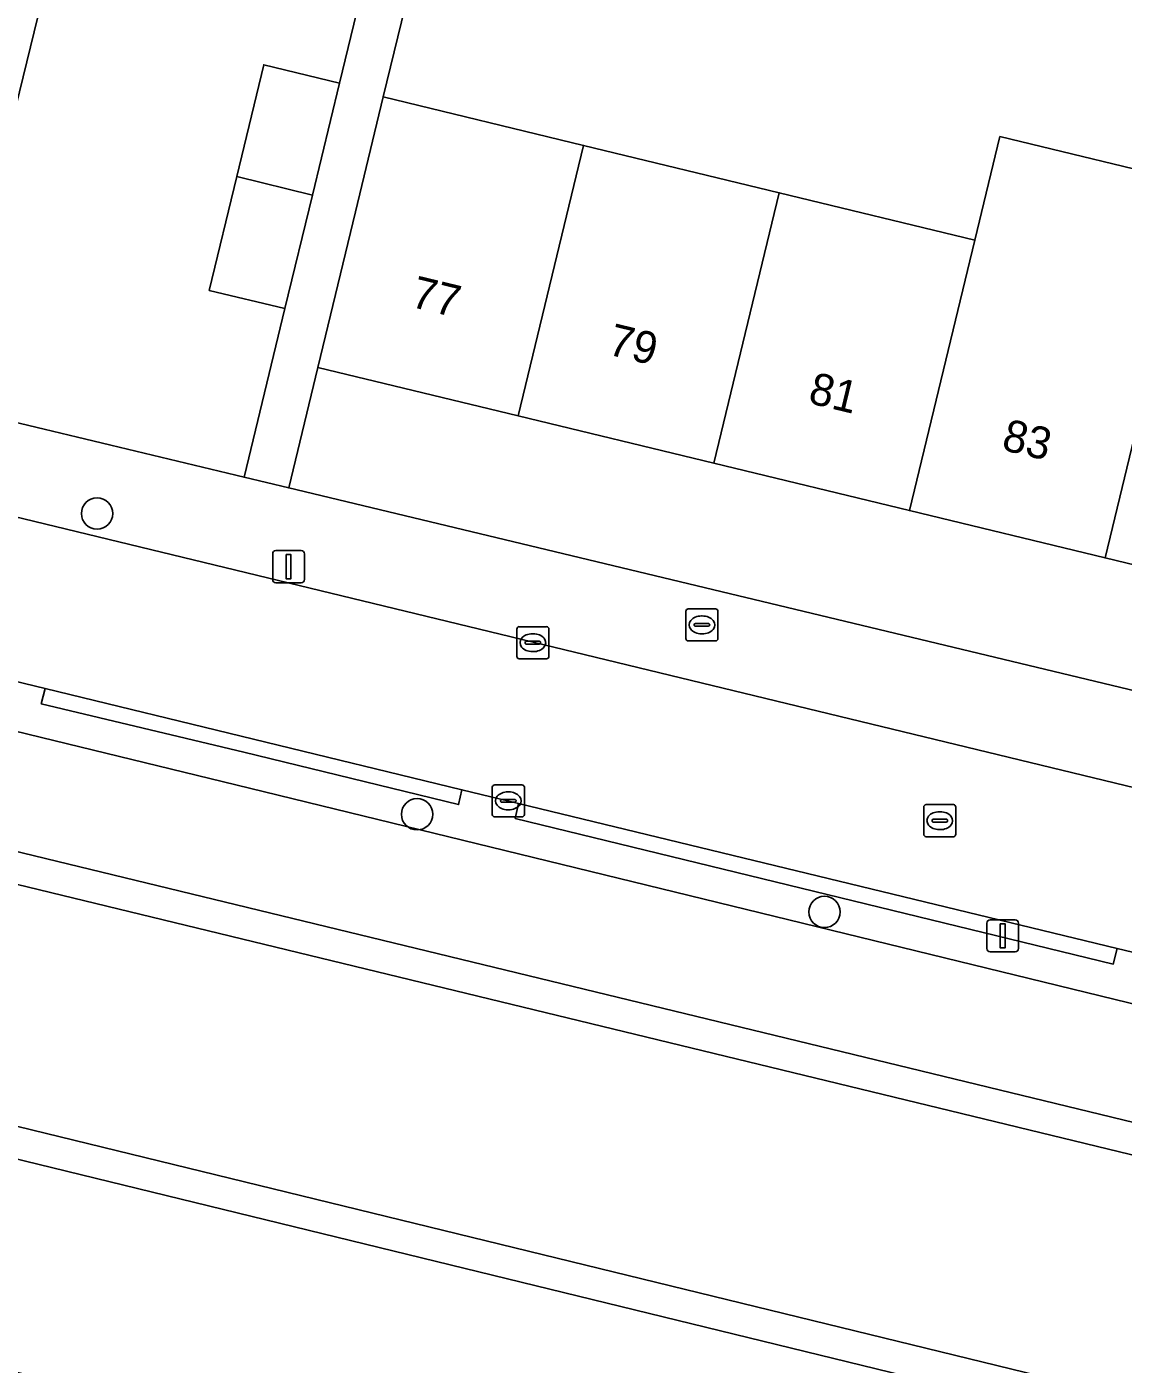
# Model space of a CAD drawing. Extents: x 162803 to 163818, y 381639 to 382475.
# Drawn here: x 163343.35 to 163377.59, y 382298.47 to 382340.22 of the extents above; entities that cross this region are included whole.
import ezdxf

# ---------------------------------------------------------------- set-up
doc = ezdxf.new("R2010")
doc.units = 0
for name, color, linetype in [('IMGEO_Boom', 7, 'Continuous'), ('IMGEO_Brandkraan', 7, 'Continuous'), ('IMGEO_Erf', 7, 'Continuous'), ('IMGEO_Groenvoorziening', 7, 'Continuous'), ('IMGEO_Haag', 7, 'Continuous'), ('IMGEO_Kolk', 7, 'Continuous'), ('IMGEO_Lichtmast', 7, 'Continuous'), ('IMGEO_Oever', 7, 'Continuous'), ('IMGEO_Pand', 7, 'Continuous'), ('IMGEO_Pand_nummerreeks', 7, 'Continuous'), ('IMGEO_Rijbaan_lokaal_open', 7, 'Continuous'), ('IMGEO_Rioolput', 7, 'Continuous'), ('IMGEO_Voetpad_open', 7, 'Continuous'), ('IMGEO_Waterloop', 7, 'Continuous')]:
    doc.layers.add(name, color=color, linetype=linetype)

msp = doc.modelspace()

# ---------------------------------------------------------------- linework, layer by layer
at = {"layer": 'IMGEO_Boom'}
for centre in [(163345.548, 382325.023), (163355.54, 382315.635), (163368.259, 382312.585)]:
    msp.add_circle(centre, 0.489, dxfattribs=at)
at = {"layer": 'IMGEO_Brandkraan'}
for p, q in [((163363.932, 382321.12), (163363.932, 382321.972)), ((163364.007, 382322.046), (163364.859, 382322.046)), ((163364.933, 382321.972), (163364.933, 382321.12)), ((163364.191, 382321.54), (163364.191, 382321.552)), ((163364.234, 382321.589), (163364.632, 382321.589)), ((163364.42, 382321.826), (163364.445, 382321.826)), ((163364.675, 382321.552), (163364.675, 382321.54)), ((163364.629, 382321.503), (163364.231, 382321.503)), ((163364.443, 382321.266), (163364.418, 382321.266)), ((163364.859, 382321.046), (163364.007, 382321.046))]:
    msp.add_line(p, q, dxfattribs=at)
for points in [[(163363.932, 382321.12), (163363.932, 382321.972)], [(163364.007, 382322.046), (163364.859, 382322.046)], [(163364.933, 382321.972), (163364.933, 382321.12)], [(163364.859, 382321.046), (163364.007, 382321.046)]]:
    msp.add_lwpolyline(points, dxfattribs=at)
for centre, radius, start, end in [((163364.009, 382321.97), 0.0765, 91.552, 178.448), ((163364.009, 382321.97), 0.0765, 91.552, 178.448), ((163364.857, 382321.97), 0.0765, 1.552, 88.448), ((163364.857, 382321.97), 0.0765, 1.552, 88.448), ((163364.231, 382321.549), 0.0403, 85.8775, 175.7526), ((163364.228, 382321.539), 0.0366, 178.938, 274.7102), ((163364.632, 382321.546), 0.043, 264.8664, 352.4533), ((163364.636, 382321.551), 0.0386, 1.7309, 96.639), ((163364.009, 382321.122), 0.0765, 181.552, 268.448), ((163364.009, 382321.122), 0.0765, 181.552, 268.448), ((163364.857, 382321.122), 0.0765, 271.552, 358.448), ((163364.857, 382321.122), 0.0765, 271.552, 358.448)]:
    msp.add_arc(centre, radius, start, end, dxfattribs=at)
for centre, major_axis, ratio, start_param, end_param in [((163364.419, 382321.546), (-0.387, 0.002), 0.722429, 4.712389, 7.853982), ((163364.444, 382321.546), (-0.39, 0.002), 0.717154, 1.570796, 4.712389)]:
    msp.add_ellipse(centre, major_axis=major_axis, ratio=ratio, start_param=start_param, end_param=end_param, dxfattribs=at)
at = {"layer": 'IMGEO_Erf'}
for points in [[(163356.099, 382350.785), (163358.117, 382359.116), (163359.169, 382358.841), (163362.661, 382358.009), (163365.142, 382368.509), (163358.696, 382369.987), (163357.558, 382370.264), (163356.149, 382364.476), (163357.287, 382364.199), (163356.16, 382359.57), (163351.873, 382360.614), (163350.406, 382354.539), (163347.291, 382355.298), (163345.867, 382349.449), (163344.383, 382343.348), (163342.898, 382337.247), (163342.561, 382335.862), (163341.378, 382331.002), (163341.308, 382330.714), (163337.088, 382331.753), (163332.861, 382332.769), (163332.592, 382332.875)], [(163333.223, 382330.215), (163350.136, 382326.157), (163351.412, 382331.419), (163349.051, 382331.99), (163349.91, 382335.541), (163350.754, 382339.032), (163353.115, 382338.461), (163354.278, 382343.265), (163351.758, 382343.878), (163352.709, 382347.785), (163353.587, 382351.396), (163356.099, 382350.785)]]:
    msp.add_lwpolyline(points, dxfattribs=at)
for points in [[(163393.722, 382339.222), (163393.66, 382338.967), (163387.562, 382340.485), (163381.465, 382342.004), (163375.365, 382343.523), (163369.267, 382345.041), (163363.169, 382346.56), (163357.066, 382348.08), (163357.551, 382350.599), (163354.485, 382338.026), (163360.739, 382336.513), (163366.847, 382335.036), (163372.955, 382333.559), (163373.738, 382336.791), (163379.846, 382335.314), (163379.064, 382332.081), (163385.171, 382330.604), (163391.279, 382329.127), (163397.53, 382327.615), (163399.957, 382337.668), (163396.163, 382338.613)], [(163394.601, 382315.488), (163395.488, 382319.172), (163389.236, 382320.684), (163383.128, 382322.161), (163377.021, 382323.639), (163370.913, 382325.116), (163364.805, 382326.593), (163358.697, 382328.07), (163352.443, 382329.583), (163351.535, 382325.821)]]:
    msp.add_lwpolyline(points, close=True, dxfattribs=at)
at = {"layer": 'IMGEO_Groenvoorziening'}
for points in [[(163324.027, 382323.947), (163323.813, 382323.042), (163324.127, 382322.956), (163324.098, 382322.834), (163343.388, 382318.134), (163349.883, 382316.551), (163416.686, 382300.253), (163417.058, 382301.822), (163413.351, 382302.726), (163413.22, 382302.198), (163406.782, 382303.768), (163406.876, 382304.305), (163405.389, 382304.665), (163405.23, 382304.145), (163390.06, 382307.842), (163390.145, 382308.358), (163387.74, 382308.941), (163387.608, 382308.439), (163379.224, 382310.482), (163379.313, 382310.983), (163377.396, 382311.447), (163377.277, 382310.957), (163358.607, 382315.506), (163358.701, 382315.976)], [(163358.701, 382315.976), (163356.942, 382316.402), (163356.837, 382315.938), (163350.13, 382317.572), (163343.807, 382319.081), (163343.924, 382319.556), (163335.409, 382321.619), (163325.593, 382323.96)]]:
    msp.add_lwpolyline(points, dxfattribs=at)
for points in [[(163518.256, 382275.522), (163500, 382279.97), (163472.157, 382286.755), (163420.351, 382299.356), (163416.686, 382300.253), (163349.883, 382316.551), (163343.388, 382318.134), (163324.098, 382322.834), (163323.248, 382319.272), (163500.236, 382276.35), (163517.432, 382272.18)], [(163343.924, 382319.556), (163343.807, 382319.081), (163350.13, 382317.572), (163356.837, 382315.938), (163356.942, 382316.402)], [(163358.701, 382315.976), (163358.607, 382315.506), (163377.277, 382310.957), (163377.396, 382311.447)], [(163515.133, 382262.867), (163499.763, 382266.618), (163321.09, 382310.224), (163319.582, 382303.902), (163454.527, 382271.183), (163458.099, 382270.32), (163491.12, 382262.359), (163491.787, 382265.222), (163493.656, 382264.792), (163493.735, 382265.193), (163496.366, 382264.565), (163495.735, 382261.997), (163495.875, 382261.967), (163495.717, 382261.249), (163500, 382260.217), (163509.232, 382257.991), (163509.794, 382260.051), (163514.145, 382258.863)]]:
    msp.add_lwpolyline(points, close=True, dxfattribs=at)
at = {"layer": 'IMGEO_Haag'}
for points in [[(163343.924, 382319.556), (163343.807, 382319.081), (163350.13, 382317.572), (163356.837, 382315.938), (163356.942, 382316.402)], [(163358.701, 382315.976), (163358.607, 382315.506), (163377.277, 382310.957), (163377.396, 382311.447)]]:
    msp.add_lwpolyline(points, close=True, dxfattribs=at)
at = {"layer": 'IMGEO_Kolk'}
for p, q in [((163358.653, 382320.565), (163358.653, 382321.417)), ((163358.728, 382321.491), (163359.58, 382321.491)), ((163359.141, 382321.271), (163359.166, 382321.271)), ((163359.654, 382321.417), (163359.654, 382320.565)), ((163358.912, 382320.985), (163358.912, 382320.997)), ((163359.35, 382320.948), (163358.952, 382320.948)), ((163358.955, 382321.034), (163359.353, 382321.034)), ((163359.164, 382320.711), (163359.139, 382320.711)), ((163359.396, 382320.997), (163359.396, 382320.985)), ((163359.58, 382320.491), (163358.728, 382320.491)), ((163357.963, 382316.554), (163358.815, 382316.554)), ((163357.888, 382315.628), (163357.888, 382316.48)), ((163358.376, 382316.334), (163358.401, 382316.334)), ((163358.889, 382316.48), (163358.889, 382315.628)), ((163358.147, 382316.048), (163358.147, 382316.06)), ((163358.585, 382316.011), (163358.187, 382316.011)), ((163358.19, 382316.097), (163358.588, 382316.097)), ((163358.399, 382315.774), (163358.374, 382315.774)), ((163358.631, 382316.06), (163358.631, 382316.048)), ((163358.815, 382315.554), (163357.963, 382315.554))]:
    msp.add_line(p, q, dxfattribs=at)
for points in [[(163358.653, 382320.565), (163358.653, 382321.417)], [(163358.728, 382321.491), (163359.58, 382321.491)], [(163359.654, 382321.417), (163359.654, 382320.565)], [(163359.58, 382320.491), (163358.728, 382320.491)], [(163357.963, 382316.554), (163358.815, 382316.554)], [(163357.888, 382315.628), (163357.888, 382316.48)], [(163358.889, 382316.48), (163358.889, 382315.628)], [(163358.815, 382315.554), (163357.963, 382315.554)]]:
    msp.add_lwpolyline(points, dxfattribs=at)
for centre, radius, start, end in [((163358.73, 382321.415), 0.0765, 91.552, 178.448), ((163358.73, 382321.415), 0.0765, 91.552, 178.448), ((163359.578, 382321.415), 0.0765, 1.552, 88.448), ((163359.578, 382321.415), 0.0765, 1.552, 88.448), ((163358.952, 382320.994), 0.0403, 85.8775, 175.7526), ((163358.949, 382320.984), 0.0366, 178.938, 274.7102), ((163359.353, 382320.991), 0.043, 264.8664, 352.4533), ((163359.357, 382320.996), 0.0386, 1.7309, 96.639), ((163358.73, 382320.567), 0.0765, 181.552, 268.448), ((163358.73, 382320.567), 0.0765, 181.552, 268.448), ((163359.578, 382320.567), 0.0765, 271.552, 358.448), ((163359.578, 382320.567), 0.0765, 271.552, 358.448), ((163357.965, 382316.478), 0.0765, 91.552, 178.448), ((163357.965, 382316.478), 0.0765, 91.552, 178.448), ((163358.813, 382316.478), 0.0765, 1.552, 88.448), ((163358.813, 382316.478), 0.0765, 1.552, 88.448), ((163358.187, 382316.057), 0.0403, 85.8775, 175.7526), ((163358.184, 382316.047), 0.0366, 178.938, 274.7102), ((163358.588, 382316.054), 0.043, 264.8664, 352.4533), ((163358.592, 382316.059), 0.0386, 1.7309, 96.639), ((163357.965, 382315.63), 0.0765, 181.552, 268.448), ((163357.965, 382315.63), 0.0765, 181.552, 268.448), ((163358.813, 382315.63), 0.0765, 271.552, 358.448), ((163358.813, 382315.63), 0.0765, 271.552, 358.448)]:
    msp.add_arc(centre, radius, start, end, dxfattribs=at)
for centre, major_axis, ratio, start_param, end_param in [((163359.14, 382320.991), (-0.387, 0.002), 0.722429, 4.712389, 7.853982), ((163359.165, 382320.991), (-0.39, 0.002), 0.717154, 1.570796, 4.712389), ((163358.375, 382316.054), (-0.387, 0.002), 0.722429, 4.712389, 7.853982), ((163358.4, 382316.054), (-0.39, 0.002), 0.717154, 1.570796, 4.712389)]:
    msp.add_ellipse(centre, major_axis=major_axis, ratio=ratio, start_param=start_param, end_param=end_param, dxfattribs=at)
at = {"layer": 'IMGEO_Lichtmast'}
for p, q in [((163351.031, 382322.964), (163351.031, 382323.764)), ((163351.031, 382323.764), (163351.031, 382322.964)), ((163351.131, 382323.864), (163351.921, 382323.864)), ((163351.921, 382323.864), (163351.131, 382323.864)), ((163352.021, 382323.764), (163352.021, 382322.964)), ((163352.021, 382322.964), (163352.021, 382323.764)), ((163351.921, 382322.864), (163351.131, 382322.864)), ((163351.131, 382322.864), (163351.921, 382322.864)), ((163373.328, 382311.44), (163373.328, 382312.24)), ((163373.328, 382312.24), (163373.328, 382311.44)), ((163373.428, 382312.34), (163374.218, 382312.34)), ((163374.218, 382312.34), (163373.428, 382312.34)), ((163374.318, 382312.24), (163374.318, 382311.44)), ((163374.318, 382311.44), (163374.318, 382312.24)), ((163374.218, 382311.34), (163373.428, 382311.34)), ((163373.428, 382311.34), (163374.218, 382311.34))]:
    msp.add_line(p, q, dxfattribs=at)
for points in [[(163351.451, 382323.739), (163351.601, 382323.739), (163351.601, 382322.989), (163351.451, 382322.989), (163351.451, 382323.739)], [(163373.748, 382312.215), (163373.898, 382312.215), (163373.898, 382311.465), (163373.748, 382311.465), (163373.748, 382312.215)]]:
    msp.add_lwpolyline(points, dxfattribs=at)
for centre, start, end in [((163351.131, 382323.764), 90, 180), ((163351.131, 382323.764), 90, 180), ((163351.921, 382323.764), 0, 90), ((163351.921, 382323.764), 360, 90), ((163351.131, 382322.964), 180, 270), ((163351.131, 382322.964), 180, 270), ((163351.921, 382322.964), 270, 0), ((163351.921, 382322.964), 270, 0), ((163373.428, 382312.24), 90, 180), ((163373.428, 382312.24), 90, 180), ((163374.218, 382312.24), 0, 90), ((163374.218, 382312.24), 360, 90), ((163373.428, 382311.44), 180, 270), ((163373.428, 382311.44), 180, 270), ((163374.218, 382311.44), 270, 0), ((163374.218, 382311.44), 270, 0)]:
    msp.add_arc(centre, 0.1, start, end, dxfattribs=at)
at = {"layer": 'IMGEO_Oever'}
for points in [[(163323.248, 382319.272), (163323.016, 382318.299), (163500, 382275.378), (163517.192, 382271.209), (163517.432, 382272.18), (163500.236, 382276.35)], [(163321.322, 382311.196), (163321.09, 382310.224), (163499.763, 382266.618), (163515.133, 382262.867), (163515.373, 382263.837), (163500, 382267.589)]]:
    msp.add_lwpolyline(points, close=True, dxfattribs=at)
at = {"layer": 'IMGEO_Pand'}
for points in [[(163342.898, 382337.247), (163344.383, 382343.348), (163335.949, 382345.4), (163334.458, 382339.301)], [(163352.27, 382334.966), (163353.115, 382338.461), (163350.754, 382339.032), (163349.91, 382335.541)], [(163358.697, 382328.07), (163360.739, 382336.513), (163354.485, 382338.026), (163353.619, 382334.444), (163352.443, 382329.583)], [(163372.955, 382333.559), (163370.913, 382325.116), (163377.021, 382323.639), (163379.064, 382332.081), (163379.846, 382335.314), (163373.738, 382336.791)], [(163358.697, 382328.07), (163364.805, 382326.593), (163366.847, 382335.036), (163360.739, 382336.513)], [(163352.27, 382334.966), (163349.91, 382335.541), (163349.051, 382331.99), (163351.412, 382331.419)], [(163372.955, 382333.559), (163366.847, 382335.036), (163364.805, 382326.593), (163370.913, 382325.116)], [(163385.171, 382330.604), (163379.064, 382332.081), (163377.021, 382323.639), (163383.128, 382322.161)]]:
    msp.add_lwpolyline(points, close=True, dxfattribs=at)
at = {"layer": 'IMGEO_Rijbaan_lokaal_open'}
msp.add_lwpolyline([(163336.628, 382326.456), (163335.409, 382321.619), (163343.924, 382319.556), (163356.942, 382316.402), (163358.701, 382315.976), (163377.396, 382311.447), (163379.313, 382310.983), (163387.74, 382308.941), (163390.145, 382308.358), (163405.389, 382304.665), (163406.876, 382304.305), (163408.079, 382309.161)], close=True, dxfattribs=at)
at = {"layer": 'IMGEO_Rioolput'}
for p, q in [((163371.359, 382315.009), (163371.359, 382315.861)), ((163371.434, 382315.935), (163372.286, 382315.935)), ((163371.847, 382315.715), (163371.872, 382315.715)), ((163372.36, 382315.861), (163372.36, 382315.009)), ((163371.618, 382315.429), (163371.618, 382315.441)), ((163372.056, 382315.392), (163371.658, 382315.392)), ((163371.661, 382315.478), (163372.059, 382315.478)), ((163372.102, 382315.441), (163372.102, 382315.429)), ((163372.286, 382314.935), (163371.434, 382314.935)), ((163371.87, 382315.155), (163371.845, 382315.155))]:
    msp.add_line(p, q, dxfattribs=at)
for points in [[(163371.359, 382315.009), (163371.359, 382315.861)], [(163371.434, 382315.935), (163372.286, 382315.935)], [(163372.36, 382315.861), (163372.36, 382315.009)], [(163372.286, 382314.935), (163371.434, 382314.935)]]:
    msp.add_lwpolyline(points, dxfattribs=at)
for centre, radius, start, end in [((163371.436, 382315.859), 0.0765, 91.552, 178.448), ((163371.436, 382315.859), 0.0765, 91.552, 178.448), ((163372.284, 382315.859), 0.0765, 1.552, 88.448), ((163372.284, 382315.859), 0.0765, 1.552, 88.448), ((163371.658, 382315.438), 0.0403, 85.8775, 175.7526), ((163371.655, 382315.428), 0.0366, 178.938, 274.7102), ((163372.059, 382315.435), 0.043, 264.8664, 352.4533), ((163372.063, 382315.44), 0.0386, 1.7309, 96.639), ((163371.436, 382315.011), 0.0765, 181.552, 268.448), ((163371.436, 382315.011), 0.0765, 181.552, 268.448), ((163372.284, 382315.011), 0.0765, 271.552, 358.448), ((163372.284, 382315.011), 0.0765, 271.552, 358.448)]:
    msp.add_arc(centre, radius, start, end, dxfattribs=at)
for centre, major_axis, ratio, start_param, end_param in [((163371.846, 382315.435), (-0.387, 0.002), 0.722429, 4.712389, 7.853982), ((163371.871, 382315.435), (-0.39, 0.002), 0.717154, 1.570796, 4.712389)]:
    msp.add_ellipse(centre, major_axis=major_axis, ratio=ratio, start_param=start_param, end_param=end_param, dxfattribs=at)
at = {"layer": 'IMGEO_Voetpad_open'}
for points in [[(163400.84, 382341.313), (163357.479, 382351.919), (163359.169, 382358.841), (163358.117, 382359.116), (163356.099, 382350.785), (163356.455, 382350.698), (163355.577, 382347.087), (163354.626, 382343.18), (163354.278, 382343.265), (163353.115, 382338.461), (163352.27, 382334.966), (163351.412, 382331.419), (163350.136, 382326.157), (163351.535, 382325.821), (163352.443, 382329.583), (163353.619, 382334.444), (163354.485, 382338.026), (163357.551, 382350.599), (163363.781, 382349.092), (163369.889, 382347.614), (163375.997, 382346.136), (163382.108, 382344.657)], [(163351.535, 382325.821), (163350.136, 382326.157), (163333.223, 382330.215), (163332.032, 382330.471)], [(163336.11, 382326.588), (163336.628, 382326.456), (163408.079, 382309.161), (163408.931, 382308.967)], [(163414.951, 382310.644), (163413.309, 382310.999), (163395.918, 382315.172), (163394.601, 382315.488), (163351.535, 382325.821)]]:
    msp.add_lwpolyline(points, dxfattribs=at)
at = {"layer": 'IMGEO_Waterloop'}
for points in [[(163128.265, 382357.352), (163312.766, 382312.917), (163313.072, 382312.855), (163314.31, 382312.606), (163319.569, 382311.548), (163321.002, 382311.26), (163321.322, 382311.196), (163500, 382267.589)], [(163500, 382275.378), (163323.016, 382318.299)]]:
    msp.add_lwpolyline(points, dxfattribs=at)

# ---------------------------------------------------------------- texts
at = {"layer": 'IMGEO_Pand_nummerreeks'}
for s, p in [('77', (163355.306, 382331.483)), ('79', (163361.456, 382329.996)), ('81', (163367.715, 382328.482)), ('83', (163373.754, 382327.021))]:
    msp.add_text(s, height=1, rotation=346.4034, dxfattribs=at).set_placement(p)

doc.saveas('drawing.dxf')
